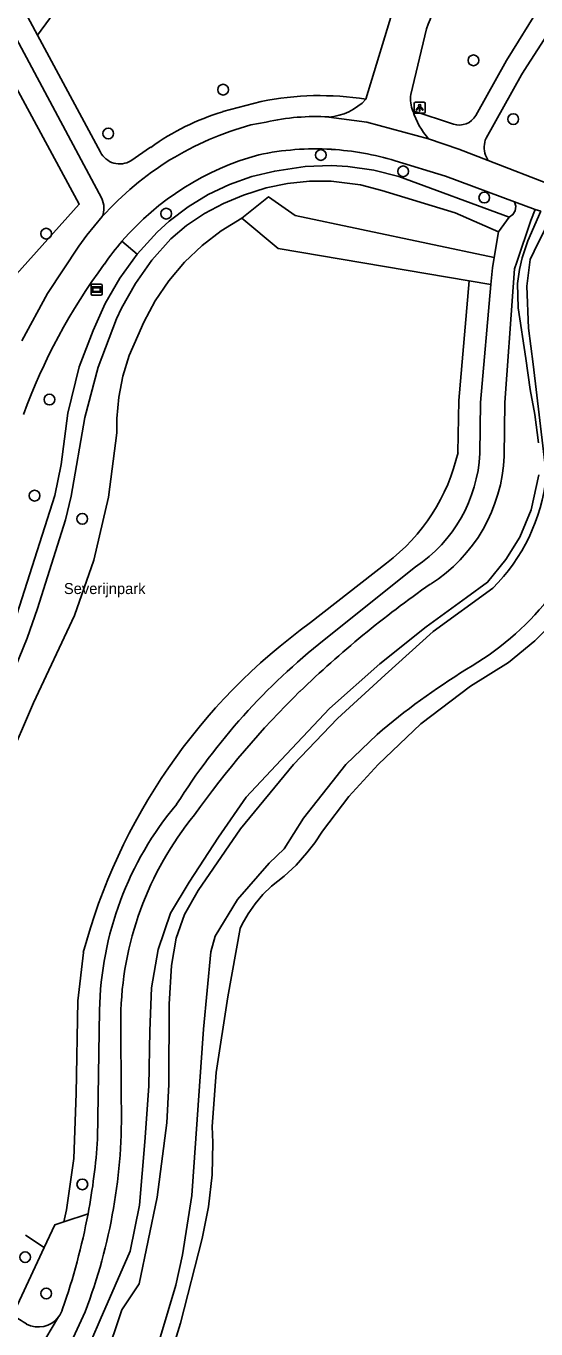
# Model space of a CAD drawing. Extents: x 157793 to 159380, y 380882 to 382313.
# Drawn here: x 159172.2 to 159218.6, y 381948.6 to 382067.3 of the extents above; entities that cross this region are included whole.
import ezdxf

# ---------------------------------------------------------------- set-up
doc = ezdxf.new("R2010")
doc.units = 0
for name, color, linetype in [('IMGEO_Boom', 7, 'Continuous'), ('IMGEO_Fietspad_gesloten', 7, 'Continuous'), ('IMGEO_Groenvoorziening', 7, 'Continuous'), ('IMGEO_Lichtpunt', 7, 'Continuous'), ('IMGEO_Openbare_ruimte_label', 7, 'Continuous'), ('IMGEO_Rietland', 7, 'Continuous'), ('IMGEO_Verklikker', 7, 'Continuous'), ('IMGEO_Voetpad_halfverhard', 7, 'Continuous'), ('IMGEO_Waterloop', 7, 'Continuous')]:
    doc.layers.add(name, color=color, linetype=linetype)

msp = doc.modelspace()

# ---------------------------------------------------------------- linework, layer by layer
at = {"layer": 'IMGEO_Boom'}
for centre in [(159212.95, 382064.13), (159190.15, 382061.46), (159216.58, 382058.78), (159179.69, 382057.47), (159199.05, 382055.51), (159206.55, 382054.02), (159213.94, 382051.63), (159184.97, 382050.17), (159174.03, 382048.35), (159174.33, 382033.24), (159172.98, 382024.49), (159177.32, 382022.38), (159177.33, 381961.77), (159172.12, 381955.14), (159174.04, 381951.83)]:
    msp.add_circle(centre, 0.489, dxfattribs=at)
at = {"layer": 'IMGEO_Fietspad_gesloten'}
for points in [[(159205.86, 382069.45), (159203.16, 382060.59)], [(159207.24, 382061.02), (159208.68, 382067)], [(159199.77, 382058.97), (159203.23, 382058.5), (159208.87, 382056.98)], [(159194.07, 382058.51), (159192.68, 382058.25)], [(159208.87, 382056.98), (159211.62, 382056.04), (159214.29, 382055.01)], [(159216.7, 382051.24), (159210.42, 382053.57), (159205.81, 382054.99)], [(159214.29, 382055.01), (159220.08, 382052.77)], [(159218.58, 382050.55), (159216.7, 382051.24)], [(159171.81, 382038.58), (159174.14, 382042.89), (159177.02, 382047.21), (159177.75, 382048.21), (159179.14, 382049.9)], [(159219.08, 382050.39), (159218.58, 382050.55)]]:
    msp.add_lwpolyline(points, dxfattribs=at)
for centre, radius, start, end in [((159224.91, 382061.43), 17.16, 136.8311, 161.064), ((159199.39, 382064.11), 5.16, 274.178, 316.8485), ((159209.96, 382060.63), 2.75, 171.9414, 203.8792), ((159198.52, 382038.81), 20.2, 86.4529, 102.7198), ((159214.02, 382061.52), 6.87, 196.9592, 221.4368), ((159200, 382031.23), 27.99, 105.1476, 138.1599), ((159200.03, 382031.24), 25.18, 105.2612, 139.305), ((159198.56, 382031.09), 24.98, 86.6777, 101.9019), ((159198.51, 382030.94), 25.13, 73.1056, 86.5905), ((159199.8, 382031.43), 24.88, 139.2726, 145.3436), ((159221.9, 382013.9), 53.06, 143.3488, 160.2064)]:
    msp.add_arc(centre, radius, start, end, dxfattribs=at)
at = {"layer": 'IMGEO_Groenvoorziening'}
for points in [[(159167.84, 382039.16), (159171.34, 382044.67), (159177.05, 382051.02), (159153.21, 382095.13), (159143.77, 382090.2)], [(159177.36, 382072.08), (159173.25, 382066.43)], [(159218.89, 382029.29), (159218.54, 382031.89), (159218.11, 382034.17), (159217.71, 382036.97), (159217.03, 382041.6), (159216.95, 382043.81), (159217.14, 382045.09), (159217.39, 382046.14), (159217.9, 382047.68), (159219.08, 382050.39)], [(159182.33, 382046.48), (159180.94, 382047.66)], [(159177.43, 381945.92), (159178.94, 381949.42), (159181.68, 381955.68), (159182.53, 381959.88), (159183.02, 381965.63), (159183.38, 381970.72), (159183.48, 381975.75), (159183.62, 381979.66), (159184.23, 381983.17), (159185.36, 381986.47), (159187.06, 381989.3), (159189.74, 381993.38), (159192.26, 381997.04), (159194.95, 381999.91), (159199.84, 382005.12), (159204.42, 382009.17), (159208.64, 382012.54), (159212.31, 382015.22), (159214.24, 382016.61), (159215.91, 382018.68), (159217.17, 382020.7), (159218.21, 382023.19), (159218.91, 382026.37)], [(159185.54, 381946.77), (159186.27, 381949.13), (159188.24, 381956.84), (159188.83, 381959.72), (159189.15, 381962.65), (159189.22, 381965.59), (159189.16, 381967.03), (159189.52, 381971.96), (159190.57, 381978.84), (159191.7, 381985.07), (159191.88, 381985.46), (159192.43, 381986.41), (159193.06, 381987.32), (159193.77, 381988.16), (159194.55, 381988.94), (159195.72, 381989.85), (159196.8, 381990.85), (159197.79, 381991.95), (159198.5, 381992.86), (159199.21, 381993.93), (159201.61, 381997.08), (159204.28, 382000), (159208.16, 382003.71), (159212.67, 382007.14), (159216.13, 382009.28), (159218.54, 382011.27), (159220.72, 382013.48)], [(159175.65, 381958.36), (159177.85, 381959.08)], [(159173.86, 381956.03), (159171, 381949.88)]]:
    msp.add_lwpolyline(points, dxfattribs=at)
at = {"layer": 'IMGEO_Lichtpunt'}
for p, q in [((159207.56, 382060.21), (159207.56, 382059.41)), ((159207.56, 382060.21), (159207.56, 382059.41)), ((159208.46, 382060.31), (159207.65, 382060.31)), ((159208.46, 382060.31), (159207.65, 382060.31)), ((159208.55, 382059.41), (159208.55, 382060.21)), ((159208.55, 382059.41), (159208.55, 382060.21)), ((159207.65, 382059.31), (159208.46, 382059.31)), ((159207.65, 382059.31), (159208.46, 382059.31))]:
    msp.add_line(p, q, dxfattribs=at)
for points in [[(159207.93, 382059.88), (159207.97, 382059.85), (159207.78, 382059.59), (159207.74, 382059.61), (159207.93, 382059.88)], [(159208.03, 382059.83), (159208.08, 382059.83), (159208.08, 382059.51), (159208.03, 382059.51), (159208.03, 382059.83)], [(159208.14, 382059.85), (159208.18, 382059.88), (159208.37, 382059.61), (159208.33, 382059.59), (159208.14, 382059.85)]]:
    msp.add_lwpolyline(points, dxfattribs=at)
msp.add_circle((159208.06, 382060.01), 0.0994, dxfattribs=at)
for centre, start, end in [((159207.65, 382060.21), 90, 180), ((159207.65, 382060.21), 90, 180), ((159208.46, 382060.21), 0, 90), ((159208.46, 382060.21), 0, 90), ((159207.65, 382059.41), 180, 270), ((159207.65, 382059.41), 180, 270), ((159208.46, 382059.41), 270, 0), ((159208.46, 382059.41), 270, 360)]:
    msp.add_arc(centre, 0.0946, start, end, dxfattribs=at)
at = {"layer": 'IMGEO_Rietland'}
for points in [[(159191.85, 382049.76), (159189.97, 382048.6), (159188.23, 382047.26), (159186.64, 382045.74), (159185.21, 382044.06), (159183.97, 382042.24), (159182.92, 382040.3), (159182.37, 382039.03), (159181.6, 382037.24), (159181.02, 382035.38), (159180.65, 382033.47), (159180.47, 382031.52), (159180.47, 382030.2), (159179.72, 382024.35), (159178.36, 382018.62), (159176.62, 382013.58), (159172.87, 382005.61), (159170.48, 382000.05)], [(159212.57, 382044.05), (159211.61, 382033.16), (159211.54, 382028.43)], [(159205.03, 382018.35), (159198.12, 382012.93)], [(159177.42, 381982.89), (159176.92, 381978.49), (159176.78, 381970.06), (159176.56, 381964.12), (159175.88, 381959.45), (159175.65, 381958.36)], [(159173.86, 381956.03), (159174.82, 381958.08), (159175.65, 381958.36)], [(159172.14, 381957.15), (159173.86, 381956.03)]]:
    msp.add_lwpolyline(points, dxfattribs=at)
for centre, radius, start, end in [((159194.36, 382032.39), 17.64, 307.2575, 347.0362), ((159229.95, 381968.85), 54.38, 125.8326, 165.0409)]:
    msp.add_arc(centre, radius, start, end, dxfattribs=at)
at = {"layer": 'IMGEO_Verklikker'}
for p, q in [((159178.13, 382042.86), (159178.13, 382043.66)), ((159178.13, 382043.66), (159178.13, 382042.86)), ((159178.23, 382043.76), (159179.02, 382043.76)), ((159179.02, 382043.76), (159178.23, 382043.76)), ((159179.12, 382043.66), (159179.12, 382042.86)), ((159179.12, 382042.86), (159179.12, 382043.66)), ((159179.02, 382042.76), (159178.23, 382042.76)), ((159178.23, 382042.76), (159179.02, 382042.76))]:
    msp.add_line(p, q, dxfattribs=at)
for points in [[(159178.23, 382043.49), (159179.02, 382043.49), (159179.02, 382043.02), (159178.23, 382043.02), (159178.23, 382043.49)], [(159178.29, 382043.42), (159178.29, 382043.09), (159178.95, 382043.09), (159178.95, 382043.42), (159178.29, 382043.42)]]:
    msp.add_lwpolyline(points, dxfattribs=at)
for centre, start, end in [((159178.23, 382043.66), 90, 180), ((159178.23, 382043.66), 90, 180), ((159179.02, 382043.66), 0, 90), ((159179.02, 382043.66), 360, 90), ((159178.23, 382042.86), 180, 270), ((159178.23, 382042.86), 180, 270), ((159179.02, 382042.86), 270, 0), ((159179.02, 382042.86), 270, 0)]:
    msp.add_arc(centre, 0.1, start, end, dxfattribs=at)
at = {"layer": 'IMGEO_Voetpad_halfverhard'}
for points in [[(159173.25, 382066.43), (159166.97, 382078.1), (159164.71, 382082.33), (159159.15, 382092.75), (159159.08, 382093.52), (159159.27, 382094.15), (159159.18, 382094.86), (159157.75, 382097.52), (159155.98, 382098.68), (159144.56, 382119.91)], [(159179.1, 382051.56), (159143.19, 382118.72)], [(159241.4, 382092.17), (159239.24, 382092), (159236.8, 382090.31), (159236.39, 382089.74), (159236.27, 382089.03), (159235.91, 382088.37), (159233.14, 382086.19), (159229.76, 382083.23), (159228.49, 382082.01), (159226.16, 382079.23), (159223.97, 382076.34), (159219.08, 382069.15), (159215.96, 382064.11), (159213.16, 382059.11)], [(159214.29, 382055.01), (159214.22, 382055.13), (159214.13, 382055.31), (159214.05, 382055.49), (159214, 382055.68), (159213.96, 382055.88), (159213.94, 382056.08), (159213.93, 382056.28), (159213.95, 382056.47), (159213.98, 382056.67), (159214.03, 382056.86), (159214.1, 382057.05), (159217.33, 382062.82), (159217.56, 382063.22), (159223.99, 382073.17)], [(159173.25, 382066.43), (159178.98, 382055.77)], [(159190.13, 382059.46), (159193.62, 382060.39)], [(159211.13, 382058.32), (159207.45, 382059.52)], [(159181.74, 382054.99), (159183.55, 382056.21)], [(159216.2, 382049.85), (159206.17, 382053.56), (159203.87, 382054.13), (159201.52, 382054.46), (159200, 382054.54), (159197.62, 382054.45), (159194.86, 382054.04), (159192.77, 382053.54), (159190.74, 382052.83), (159188.8, 382051.91), (159186.96, 382050.79), (159185.25, 382049.49), (159184.13, 382048.47), (159182.33, 382046.48)], [(159166.84, 381998.14), (159172.3, 382011.51), (159173.24, 382014.22), (159175.78, 382022.3), (159176.3, 382024.44), (159177.55, 382031.61), (159178.76, 382036.18), (159180.43, 382040.59), (159180.89, 382041.56), (159182.16, 382043.82), (159183.67, 382045.94), (159185.39, 382047.89), (159186.81, 382049.08), (159188.44, 382050.18), (159190.18, 382051.1), (159192, 382051.84), (159194.07, 382052.52), (159196.02, 382052.93), (159198.01, 382053.13), (159200, 382053.13), (159202.67, 382052.79), (159204.62, 382052.29), (159211.28, 382050.23), (159215.23, 382048.5)], [(159216.7, 382051.24), (159216.81, 382050.84), (159216.76, 382050.44), (159216.55, 382050.09), (159216.2, 382049.85)], [(159215.23, 382048.5), (159216.2, 382049.85)], [(159218.58, 382050.55), (159218.18, 382049.54), (159216.9, 382045.74), (159216.69, 382045.13), (159216.57, 382043.48), (159215.81, 382032.97), (159215.74, 382028.09)], [(159215.23, 382048.5), (159214.84, 382046.17)], [(159182.33, 382046.48), (159180.75, 382044.3), (159179.4, 382041.98), (159178.3, 382039.52), (159177.05, 382036.23), (159176, 382032.01), (159175.41, 382027.32), (159174.81, 382024.49), (159171.15, 382012.99), (159165.91, 382000), (159163.09, 381991.83), (159160.98, 381982.85), (159159.82, 381973.69), (159159.78, 381968.24), (159159.5, 381963.81), (159159.79, 381959.47)], [(159214.55, 382043.72), (159214.68, 382045.25), (159214.84, 382046.17)], [(159213.54, 382028.32), (159213.6, 382032.98), (159214.55, 382043.72)], [(159199.36, 382011.37), (159207.68, 382018)], [(159178.71, 381965.89), (159178.89, 381977.62)], [(159180.83, 381976.99), (159180.87, 381969.3)], [(159177.58, 381950.17), (159176.49, 381947.79)], [(159172.27, 381944.84), (159175.16, 381949.7)]]:
    msp.add_lwpolyline(points, dxfattribs=at)
for centre, radius, start, end in [((159198.94, 382034.07), 26.85, 80.9566, 101.4114), ((159196.59, 382038.11), 22.3, 106.8268, 125.7799), ((159211.66, 382059.97), 1.73, 252.3854, 330.1893), ((159180.73, 382056.67), 1.97, 207.0942, 301.1736), ((159177.19, 382050.68), 2.1, 338.2986, 24.8127), ((159200.27, 382029.03), 13.29, 303.9067, 356.9424), ((159201.26, 382028.67), 14.5, 302.3806, 357.7021), ((159263.74, 381937.74), 95.84, 124.8173, 134.017), ((159236.6, 381964.41), 59.93, 128.4174, 147.75), ((159256.35, 381946.45), 84.45, 134.5128, 144.5619), ((159208.95, 381977.07), 30.06, 140.0043, 178.9485), ((159210.65, 381976.55), 29.83, 140.774, 179.1434), ((159131.05, 381968.04), 49.84, 338.9979, 1.4584), ((159120.71, 381969.82), 58.14, 349.3568, 356.1217), ((159120.77, 381969.78), 58.07, 340.5301, 349.3856), ((159191.14, 381978.81), 35.25, 235.1498, 237.5765), ((159173.33, 381951.07), 2.28, 323.1484, 343.595), ((159173.32, 381951.07), 2.29, 241.7479, 323.189)]:
    msp.add_arc(centre, radius, start, end, dxfattribs=at)
at = {"layer": 'IMGEO_Waterloop'}
for points in [[(159219.6, 382026.21), (159218.39, 382036.47), (159217.98, 382039.74), (159217.8, 382043.58), (159218.13, 382045.98), (159218.85, 382047.5), (159220.09, 382049.97), (159221.38, 382052.23), (159221.42, 382052.49), (159222.32, 382054.83), (159227.97, 382066.06), (159238.37, 382081.99)], [(159214.84, 382046.17), (159196.71, 382050.01), (159194.27, 382051.69), (159191.85, 382049.76)], [(159212.57, 382044.05), (159195.17, 382046.99), (159191.85, 382049.76)], [(159214.55, 382043.72), (159212.57, 382044.05)], [(159179.42, 381945.82), (159180.94, 381950.35), (159182.49, 381952.72), (159184.14, 381960.59), (159185.03, 381967.38), (159185.21, 381970.87), (159185.23, 381978.17), (159185.44, 381981.71), (159185.86, 381984.19), (159186.63, 381986.36), (159187.88, 381988.54), (159191.72, 381994.16), (159196.57, 382000), (159200.56, 382004.19), (159204.9, 382008.16), (159209.27, 382012.12), (159214.71, 382016.06)], [(159204.18, 382002.75), (159201.34, 382000), (159197.46, 381995.11), (159195.71, 381992.33), (159194.33, 381991.01), (159191.46, 381987.72), (159189.44, 381984.36), (159189.04, 381982.94), (159188.37, 381975.89), (159187.29, 381960.75), (159186.45, 381955.35), (159185.83, 381952.58), (159183.67, 381945.27)]]:
    msp.add_lwpolyline(points, dxfattribs=at)
for centre, radius, start, end in [((159202.82, 382028.04), 16.87, 314.7875, 353.7665), ((159199.29, 382031.45), 26.23, 299.7465, 321.2388), ((159247.94, 381951.31), 67.53, 121.8484, 130.3898)]:
    msp.add_arc(centre, radius, start, end, dxfattribs=at)

# ---------------------------------------------------------------- texts
at = {"layer": 'IMGEO_Openbare_ruimte_label'}
msp.add_text('Severijnpark', height=1, rotation=359.9427, dxfattribs=at).set_placement((159175.65, 382015.53))

doc.saveas('drawing.dxf')
